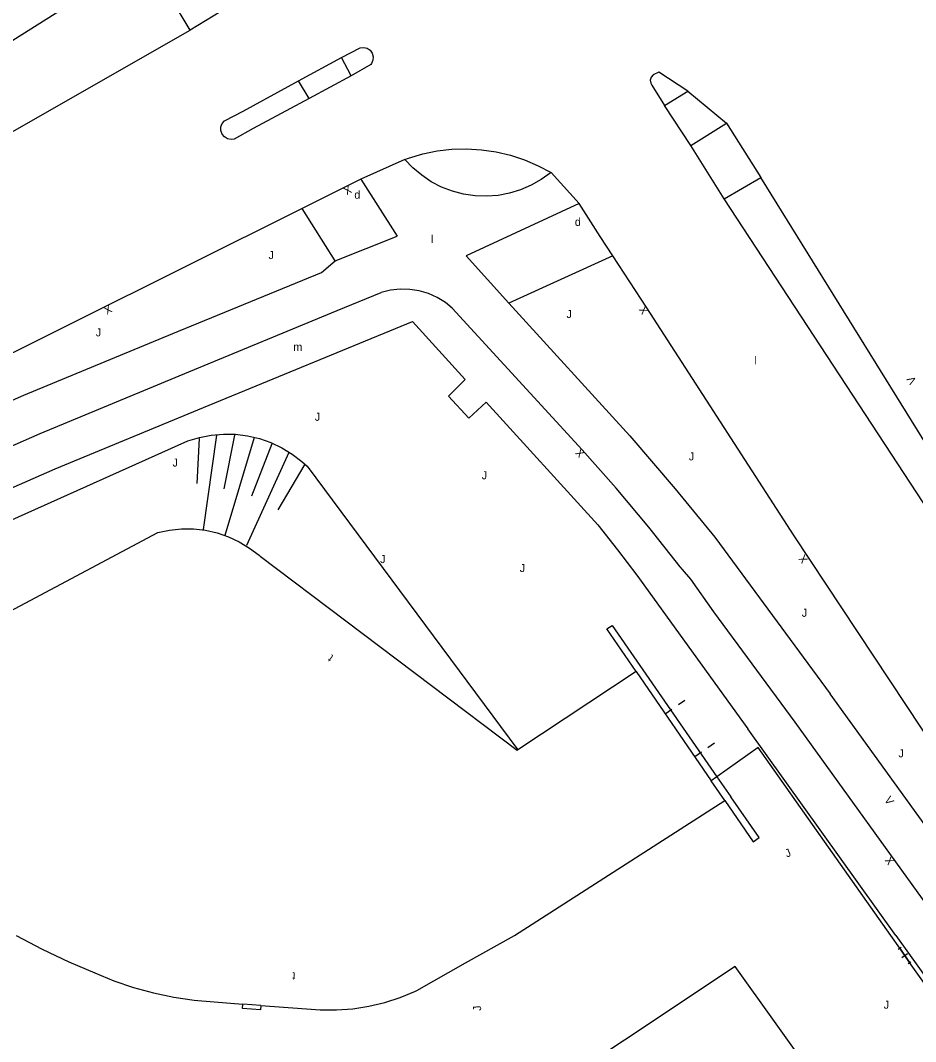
# Model space of a CAD drawing. Extents: x 134999 to 136502, y 457398 to 459002.
# Drawn here: x 136160.8 to 136216.7, y 457793.4 to 457857.2 of the extents above; entities that cross this region are included whole.
import ezdxf

# ---------------------------------------------------------------- set-up
doc = ezdxf.new("R2010")
doc.units = 0
for name, color, linetype in [('RI_DGTB_18', 7, 'Continuous'), ('RI_DGTB_19', 7, 'Continuous'), ('RI_DGTB_29', 7, 'Continuous'), ('RI_DGTB_30', 7, 'Continuous'), ('RI_DGTB_31', 7, 'Continuous'), ('RI_DGTB_43', 7, 'Continuous'), ('RI_DGTB_48', 7, 'Continuous'), ('RI_DGTB_53', 7, 'Continuous'), ('RI_DGTB_54', 7, 'Continuous'), ('RI_DGTB_58', 7, 'Continuous')]:
    doc.layers.add(name, color=color, linetype=linetype)

msp = doc.modelspace()

# ---------------------------------------------------------------- linework, layer by layer
at = {"layer": 'RI_DGTB_18'}
for p, q in [((136171.929, 457831.053), (136171.777, 457828.249)), ((136171.929, 457831.053), (136171.777, 457828.249)), ((136173.015, 457831.28), (136172.182, 457825.37)), ((136173.015, 457831.28), (136172.182, 457825.37)), ((136174.127, 457831.28), (136173.469, 457827.922)), ((136174.127, 457831.28), (136173.469, 457827.922)), ((136175.364, 457831.129), (136173.52, 457824.991)), ((136175.364, 457831.129), (136173.52, 457824.991)), ((136176.476, 457830.724), (136175.187, 457827.466)), ((136176.476, 457830.724), (136175.187, 457827.466)), ((136177.537, 457830.194), (136174.884, 457824.384)), ((136177.537, 457830.194), (136174.884, 457824.384)), ((136178.522, 457829.461), (136176.836, 457826.613)), ((136178.522, 457829.461), (136176.836, 457826.613))]:
    msp.add_line(p, q, dxfattribs=at)
msp.add_lwpolyline([(136135.62, 457814.943), (136171.214, 457830.906), (136171.94, 457831.128), (136172.685, 457831.272), (136173.441, 457831.337), (136174.2, 457831.323), (136174.953, 457831.228), (136175.693, 457831.055), (136176.409, 457830.805), (136177.096, 457830.481), (136177.744, 457830.087), (136178.348, 457829.627), (136178.675, 457829.331), (136191.831, 457811.61)], dxfattribs=at)
msp.add_lwpolyline([(136135.62, 457814.943), (136171.214, 457830.906), (136171.94, 457831.128), (136172.685, 457831.272), (136173.441, 457831.337), (136174.2, 457831.323), (136174.953, 457831.228), (136175.693, 457831.055), (136176.409, 457830.805), (136177.096, 457830.481), (136177.744, 457830.087), (136178.348, 457829.627), (136178.675, 457829.331), (136191.831, 457811.61)], dxfattribs=at)
at = {"layer": 'RI_DGTB_19'}
msp.add_lwpolyline([(136248.268, 457753.592), (136240.958, 457748.342), (136205.415, 457798.061), (136184.723, 457784.302)], dxfattribs=at)
at = {"layer": 'RI_DGTB_30'}
for p, q in [((136202.27, 457814.7), (136201.859, 457814.415)), ((136202.27, 457814.7), (136201.859, 457814.415)), ((136201.448, 457814.131), (136201.037, 457813.846)), ((136201.448, 457814.131), (136201.037, 457813.846)), ((136204.12, 457812.028), (136203.709, 457811.743)), ((136204.12, 457812.028), (136203.709, 457811.743)), ((136203.298, 457811.459), (136202.887, 457811.174)), ((136203.298, 457811.459), (136202.887, 457811.174))]:
    msp.add_line(p, q, dxfattribs=at)
at = {"layer": 'RI_DGTB_48'}
for p, q in [((136204.269, 457809.93), (136203.909, 457809.676)), ((136204.269, 457809.93), (136203.909, 457809.676)), ((136215.69, 457799.21), (136215.133, 457800)), ((136215.6, 457799.149), (136215.78, 457799.271)), ((136215.69, 457799.21), (136216.3, 457798.31)), ((136216.3, 457798.31), (136215.69, 457799.21)), ((136215.816, 457798.638), (136216.175, 457798.881)), ((136216.21, 457798.249), (136216.39, 457798.371)), ((136248.268, 457753.592), (136216.3, 457798.31))]:
    msp.add_line(p, q, dxfattribs=at)
msp.add_lwpolyline([(136215.133, 457800), (136206.85, 457811.75), (136204.269, 457809.93)], dxfattribs=at)
msp.add_lwpolyline([(136215.133, 457800), (136206.85, 457811.75), (136204.269, 457809.93)], dxfattribs=at)
at = {"layer": 'RI_DGTB_53'}
for p, q in [((136200.99, 457851.872), (136202.445, 457852.764)), ((136202.445, 457852.764), (136204.872, 457850.775)), ((136202.646, 457849.377), (136200.99, 457851.872)), ((136202.646, 457849.377), (136204.872, 457850.775)), ((136204.872, 457850.775), (136207.013, 457847.363)), ((136204.728, 457846.046), (136202.646, 457849.377)), ((136184.775, 457848.497), (136182.021, 457847.259)), ((136195.671, 457845.74), (136193.91, 457847.674)), ((136204.728, 457846.046), (136207.013, 457847.363)), ((136180.424, 457842.154), (136178.366, 457845.438)), ((136180.424, 457842.154), (136184.296, 457843.705)), ((136197.774, 457842.476), (136191.27, 457839.518)), ((136180.547, 457839.052), (136183.296, 457840.181)), ((136185.249, 457838.377), (136188.552, 457834.749)), ((136222.236, 457800), (136211.35, 457815.11)), ((136222.236, 457800), (136211.35, 457815.11)), ((136218.747, 457800), (136209.16, 457813.34)), ((136218.747, 457800), (136209.16, 457813.34)), ((136215.453, 457800), (136206.2, 457812.91)), ((136215.453, 457800), (136206.2, 457812.91))]:
    msp.add_line(p, q, dxfattribs=at)
for points in [[(136165.012, 457858.932), (136160.287, 457855.925), (136150.142, 457849.258)], [(136202.445, 457852.764), (136200.632, 457853.957), (136200.29, 457853.786), (136200.164, 457853.636), (136200.109, 457853.449), (136200.132, 457853.255), (136200.193, 457853.134), (136200.99, 457851.872)], [(136184.775, 457848.497), (136185.004, 457848.579), (136185.889, 457848.841), (136186.794, 457849.027), (136187.711, 457849.133), (136188.634, 457849.159), (136189.556, 457849.106), (136190.47, 457848.973), (136191.369, 457848.761), (136192.247, 457848.473), (136193.096, 457848.109), (136193.91, 457847.674)], [(136193.91, 457847.674), (136193.292, 457847.243), (136192.664, 457846.885), (136192.001, 457846.599), (136191.31, 457846.388), (136190.599, 457846.254), (136189.879, 457846.2), (136189.157, 457846.226), (136188.442, 457846.331), (136187.743, 457846.514), (136187.068, 457846.774), (136186.427, 457847.107), (136185.826, 457847.508), (136185.273, 457847.973), (136184.775, 457848.497)], [(136182.021, 457847.259), (136184.296, 457843.705)], [(136237.348, 457800), (136233.046, 457805.377), (136207.013, 457847.363)], [(136195.671, 457845.74), (136188.609, 457842.472), (136191.27, 457839.518)], [(136197.774, 457842.476), (136196.979, 457843.691), (136195.671, 457845.74)], [(136235.039, 457800), (136230.805, 457806.22), (136204.728, 457846.046)], [(136225.738, 457800), (136221.051, 457806.927), (136209.087, 457824.984), (136199.896, 457839.235), (136197.774, 457842.476)], [(136133.988, 457821.527), (136134.759, 457821.878), (136138.272, 457823.51), (136148.94, 457828.392), (136155.387, 457831.309), (136160.976, 457833.763), (136170.286, 457837.623), (136179.561, 457841.444), (136180.424, 457842.154)], [(136202.111, 457822.879), (136201.977, 457823.052), (136200.006, 457825.531), (136197.974, 457827.96), (136195.858, 457830.363), (136187.733, 457839.208), (136187.311, 457839.55), (136186.799, 457839.867), (136186.25, 457840.113), (136185.674, 457840.285), (136185.079, 457840.378), (136184.478, 457840.392), (136183.88, 457840.326), (136183.296, 457840.181)], [(136191.27, 457839.518), (136198.828, 457831.23), (136201.651, 457827.917), (136204.128, 457824.902)], [(136133.92, 457818.583), (136135.338, 457819.277), (136138.997, 457820.997), (136150.011, 457826.037), (136156.44, 457828.946), (136161.991, 457831.383), (136171.275, 457835.233), (136180.547, 457839.052)], [(136134.973, 457816.429), (136135.832, 457816.848), (136140.314, 457818.944), (136151.011, 457823.839), (136157.423, 457826.74), (136162.939, 457829.162), (136172.197, 457833.001), (136185.249, 457838.377)], [(136215.453, 457800), (136248.564, 457753.805)]]:
    msp.add_lwpolyline(points, dxfattribs=at)
at = {"layer": 'RI_DGTB_54'}
for p, q in [((136171.374, 457856.578), (136168.587, 457861.178)), ((136174.929, 457858.765), (136171.374, 457856.578)), ((136178.134, 457853.411), (136180.809, 457854.869)), ((136181.424, 457853.721), (136180.809, 457854.869)), ((136178.803, 457852.317), (136178.134, 457853.411)), ((136181.424, 457853.721), (136178.803, 457852.317)), ((136182.021, 457847.259), (136178.366, 457845.438)), ((136204.128, 457824.902), (136211.35, 457815.11)), ((136204.128, 457824.902), (136211.35, 457815.11))]:
    msp.add_line(p, q, dxfattribs=at)
for points in [[(136127.081, 457831.933), (136144.158, 457841.248), (136160.395, 457850.314), (136171.374, 457856.578)], [(136180.809, 457854.869), (136181.983, 457855.47), (136182.206, 457855.496), (136182.425, 457855.443), (136182.611, 457855.317), (136182.742, 457855.134), (136182.801, 457854.917), (136182.782, 457854.693), (136182.685, 457854.49), (136182.643, 457854.437), (136181.424, 457853.721)], [(136178.803, 457852.317), (136175.298, 457850.439), (136174.104, 457849.774), (136173.929, 457849.752), (136173.705, 457849.793), (136173.508, 457849.909), (136173.363, 457850.085), (136173.287, 457850.3), (136173.29, 457850.528), (136173.37, 457850.742), (136173.519, 457850.915), (136174.67, 457851.523), (136178.134, 457853.411)], [(136178.366, 457845.438), (136149.434, 457831.021), (136145.401, 457829.002), (136141.332, 457827.055), (136137.23, 457825.18)], [(136188.552, 457834.749), (136187.507, 457833.714), (136188.77, 457832.323), (136189.845, 457833.329), (136196.825, 457825.663), (136198.065, 457824.105), (136199.268, 457822.518), (136206.2, 457812.91)], [(136188.552, 457834.749), (136187.507, 457833.714), (136188.77, 457832.323), (136189.845, 457833.329), (136196.825, 457825.663), (136198.065, 457824.105), (136199.268, 457822.518), (136206.2, 457812.91)], [(136209.16, 457813.34), (136204.081, 457820.222), (136202.63, 457822.27), (136202.111, 457822.879)], [(136209.16, 457813.34), (136204.081, 457820.222), (136202.63, 457822.27), (136202.111, 457822.879)]]:
    msp.add_lwpolyline(points, dxfattribs=at)
at = {"layer": 'RI_DGTB_58'}
for p, q in [((136199.221, 457816.497), (136191.831, 457811.61)), ((136199.221, 457816.497), (136191.831, 457811.61)), ((136199.221, 457816.497), (136203.909, 457809.676)), ((136199.221, 457816.497), (136203.909, 457809.676)), ((136204.269, 457809.93), (136205.138, 457808.675)), ((136204.269, 457809.93), (136205.138, 457808.675)), ((136204.762, 457808.434), (136203.909, 457809.676)), ((136204.762, 457808.434), (136203.909, 457809.676)), ((136191.617, 457800), (136204.762, 457808.434)), ((136191.617, 457800), (136204.762, 457808.434)), ((136175.771, 457795.639), (136174.651, 457795.725))]:
    msp.add_line(p, q, dxfattribs=at)
for points in [[(136141.302, 457810.261), (136169.341, 457825.191), (136170.075, 457825.344), (136170.82, 457825.418), (136171.57, 457825.412), (136172.314, 457825.326), (136173.045, 457825.161), (136173.754, 457824.92), (136174.434, 457824.604), (136175.076, 457824.217), (136175.673, 457823.765), (136175.736, 457823.711), (136191.792, 457811.585), (136191.831, 457811.61)], [(136141.302, 457810.261), (136169.341, 457825.191), (136170.075, 457825.344), (136170.82, 457825.418), (136171.57, 457825.412), (136172.314, 457825.326), (136173.045, 457825.161), (136173.754, 457824.92), (136174.434, 457824.604), (136175.076, 457824.217), (136175.673, 457823.765), (136175.736, 457823.711), (136191.792, 457811.585), (136191.831, 457811.61)], [(136199.221, 457816.497), (136197.385, 457819.169), (136197.735, 457819.368), (136204.269, 457809.93)], [(136199.221, 457816.497), (136197.385, 457819.169), (136197.735, 457819.368), (136204.269, 457809.93)], [(136204.762, 457808.434), (136206.535, 457805.854), (136206.903, 457806.127), (136205.138, 457808.675)], [(136204.762, 457808.434), (136206.535, 457805.854), (136206.903, 457806.127), (136205.138, 457808.675)], [(136160.497, 457800), (136162.121, 457799.143), (136163.78, 457798.358), (136165.4, 457797.674), (136166.597, 457797.179), (136167.822, 457796.76), (136169.071, 457796.416), (136170.339, 457796.151), (136171.62, 457795.964), (136171.851, 457795.939), (136174.651, 457795.725)], [(136175.771, 457795.639), (136179.49, 457795.354), (136180.509, 457795.352), (136181.524, 457795.429), (136182.531, 457795.586), (136183.522, 457795.822), (136184.491, 457796.134), (136185.433, 457796.522), (136185.533, 457796.568), (136188.564, 457798.304), (136191.617, 457800)], [(136175.771, 457795.639), (136175.759, 457795.362), (136174.633, 457795.442), (136174.651, 457795.725)]]:
    msp.add_lwpolyline(points, dxfattribs=at)

# ---------------------------------------------------------------- texts
at = {"layer": 'RI_DGTB_29'}
for p in [(136181.621, 457846.047), (136195.396, 457844.349)]:
    msp.add_text('d', height=0.5, dxfattribs=at).set_placement(p)
at = {"layer": 'RI_DGTB_30'}
for s, height, rotation, p in [('X', 0.499, 208.36657, (136181.282, 457846.9)), ('X', 0.499, 208.36657, (136166.306, 457839.438)), ('X', 0.5, 122.81833, (136200.031, 457839.025)), ('V', 0.499, 121.31484, (136216.757, 457834.639)), ('V', 0.499, 121.31484, (136216.757, 457834.639)), ('X', 0.5, 132.56688, (136196.051, 457830.153)), ('X', 0.5, 132.56688, (136196.051, 457830.153)), ('X', 0.499, 126.31476, (136210.002, 457823.493)), ('X', 0.499, 126.31476, (136210.002, 457823.493)), ('V', 0.5, 305.21703, (136214.697, 457808.476)), ('V', 0.5, 305.21703, (136214.697, 457808.476)), ('V', 0.5, 305.21703, (136214.697, 457808.476)), ('V', 0.5, 305.21703, (136214.697, 457808.476)), ('V', 0.5, 305.21703, (136214.697, 457808.476)), ('V', 0.5, 305.21703, (136214.697, 457808.476)), ('X', 0.5, 125.71994, (136215.396, 457804.647)), ('X', 0.5, 125.71994, (136215.396, 457804.647)), ('X', 0.5, 125.71994, (136215.396, 457804.647)), ('X', 0.5, 125.71994, (136215.396, 457804.647)), ('X', 0.5, 125.71994, (136215.396, 457804.647)), ('X', 0.5, 125.71994, (136215.396, 457804.647))]:
    msp.add_text(s, height=height, rotation=rotation, dxfattribs=at).set_placement(p)
at = {"layer": 'RI_DGTB_31'}
for height, rotation, p in [(0.5, 359.99973, (136176.261, 457842.272)), (0.5, 359.99973, (136165.471, 457837.442)), (0.5, 359.99965, (136209.57, 457819.92)), (0.5, 359.99965, (136209.57, 457819.92)), (0.5, 359.99965, (136209.57, 457819.92)), (0.5, 359.99965, (136209.57, 457819.92)), (0.5, 359.99965, (136209.57, 457819.92)), (0.5, 359.99965, (136209.57, 457819.92)), (0.5, 359.99965, (136215.61, 457811.14)), (0.5, 359.99965, (136215.61, 457811.14)), (0.5, 359.99965, (136215.61, 457811.14)), (0.5, 359.99965, (136215.61, 457811.14)), (0.5, 359.99965, (136215.61, 457811.14)), (0.5, 359.99965, (136215.61, 457811.14)), (0.499, 22.45744, (136208.643, 457804.874)), (0.499, 22.45744, (136208.643, 457804.874)), (0.5, 95.50033, (136189.551, 457795.315))]:
    msp.add_text('J', height=height, rotation=rotation, dxfattribs=at).set_placement(p)
for p in [(136194.876, 457838.59), (136179.151, 457832.169), (136179.151, 457832.169), (136170.261, 457829.311), (136170.261, 457829.311), (136202.52, 457829.694), (136202.52, 457829.694), (136189.575, 457828.514), (136189.575, 457828.514), (136183.233, 457823.277), (136183.233, 457823.277), (136191.949, 457822.716), (136191.949, 457822.716), (136214.687, 457795.431)]:
    msp.add_text('J', height=0.5, dxfattribs=at).set_placement(p)
at = {"layer": 'RI_DGTB_43'}
for s, p in [('l', (136186.399, 457843.271)), ('m', (136177.812, 457836.537)), ('m', (136177.812, 457836.537)), ('l', (136206.595, 457835.694)), ('l', (136206.595, 457835.694))]:
    msp.add_text(s, height=0.5, dxfattribs=at).set_placement(p)
for rotation, p in [(142.93475, (136180.353, 457817.464)), (142.93475, (136180.353, 457817.464)), (175.33159, (136177.955, 457797.7))]:
    msp.add_text('t', height=0.5, rotation=rotation, dxfattribs=at).set_placement(p)

doc.saveas('drawing.dxf')
